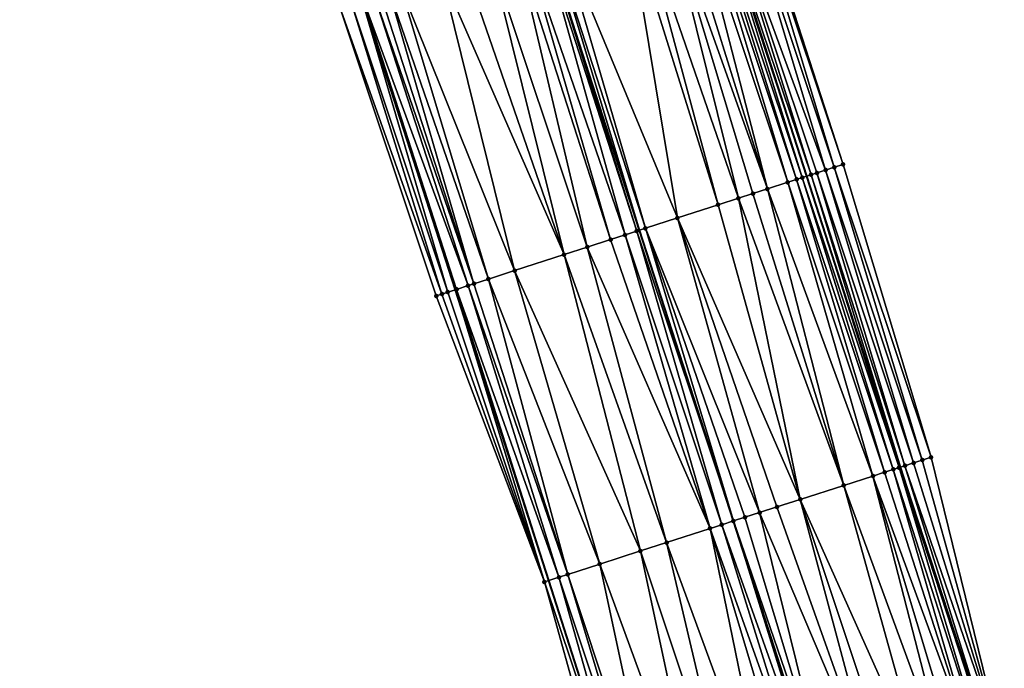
# Model space of a CAD drawing. Header units: feet. Extents: x 2004186 to 2014793, y 836912 to 864902.
# Tile 809 of 974: x 2004818 to 2004883, y 858003 to 858045. Entities that reach past the tile are written whole.
import ezdxf

# ---------------------------------------------------------------- set-up
doc = ezdxf.new("R2010")
doc.units = ezdxf.units.FT
doc.header["$LTSCALE"] = 100
doc.header["$MEASUREMENT"] = 0
for name, color, linetype, lineweight in [('EP_Travel Lane', 5, 'Continuous', 40), ('GPL_Skip Line', 2, 'Continuous', 40), ('Road Shots', 4, 'Continuous', 200), ('Road X-Section', 30, 'Continuous', 13)]:
    doc.layers.add(name, color=color, linetype=linetype, lineweight=lineweight)
doc.layers.add('I-77 SB_MM21-27-Surface-Border', color=7, linetype='Continuous')
doc.layers.add('I-77 SB_MM21-27-Surface-TIN', color=7, linetype='Continuous')

msp = doc.modelspace()

# ---------------------------------------------------------------- linework, layer by layer
at = {"layer": 'EP_Travel Lane'}
for points in [[(2004881.873520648, 857997.0684669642, 458.5691292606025), (2004875.747536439, 858016.1071297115, 458.5192208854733), (2004869.613133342, 858035.1499356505, 458.4484811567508), (2004863.477369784, 858054.1854238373, 458.3821357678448), (2004857.341625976, 858073.2208507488, 458.3037981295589), (2004851.205908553, 858092.2561958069, 458.2094438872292), (2004845.070229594, 858111.2914215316, 458.0917910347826), (2004838.93455364, 858130.3266379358, 457.9722679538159), (2004832.798871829, 858149.3618725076, 457.8563166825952), (2004826.6632275, 858168.3969907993, 457.7176259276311), (2004820.505195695, 858187.4350386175, 457.5665539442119), (2004814.337610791, 858206.459555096, 457.395103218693), (2004808.170107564, 858225.4838196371, 457.1969091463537), (2004802.002588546, 858244.5081328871, 457.0038855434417), (2004795.835165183, 858263.5321510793, 456.7795421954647), (2004789.667681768, 858282.5563545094, 456.5748603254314)], [(2004858.811787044, 857989.6379043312, 458.615256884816), (2004852.716852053, 858008.6865639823, 458.5591593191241), (2004846.597970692, 858027.7177653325, 458.4890646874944), (2004840.462217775, 858046.753220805, 458.4162963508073), (2004834.326472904, 858065.7886513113, 458.3386561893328), (2004828.190817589, 858084.823803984, 458.2066938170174), (2004822.055156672, 858103.8589740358, 458.0780883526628), (2004815.91946333, 858122.8942446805, 457.9692068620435), (2004809.783778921, 858141.9294876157, 457.8548856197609), (2004803.648109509, 858160.96468402, 457.731464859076), (2004797.499597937, 858179.9822164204, 457.5630751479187), (2004791.336236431, 858199.0082858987, 457.4093773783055), (2004785.172976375, 858218.0340422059, 457.2224387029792), (2004779.009815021, 858237.0594938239, 457.0031594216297), (2004772.846611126, 858256.0850767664, 456.7978183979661), (2004766.683431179, 858275.1105857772, 456.584631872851)]]:
    msp.add_polyline3d(points, dxfattribs=at)
at = {"layer": 'GPL_Skip Line'}
msp.add_polyline3d([(2004870.935166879, 857993.5443366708, 458.8010420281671), (2004864.801595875, 858012.5805491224, 458.746183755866), (2004858.659796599, 858031.614036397, 458.6814921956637), (2004852.513672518, 858050.6461199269, 458.6047081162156), (2004846.367547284, 858069.6782070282, 458.5286224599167), (2004840.221465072, 858088.7101609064, 458.4264794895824), (2004834.07541924, 858107.7420021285, 458.3023016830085), (2004827.929374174, 858126.7738409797, 458.1776602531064), (2004821.783314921, 858145.8057237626, 458.0616115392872), (2004815.637275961, 858164.8375437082, 457.9332722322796), (2004809.48068655, 858183.8656085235, 457.7604443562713), (2004803.317154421, 858202.8914790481, 457.5929444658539), (2004797.153690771, 858221.9171381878, 457.403007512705), (2004790.990242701, 858240.9427492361, 457.2079659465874), (2004784.826929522, 858259.9679438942, 456.9687273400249), (2004778.663469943, 858278.9935904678, 456.7774565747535)], dxfattribs=at)
at = {"layer": 'I-77 SB_MM21-27-Surface-Border', "color": 3, "linetype": 'ByBlock', "lineweight": -2}
for points in [[(2004791.031646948, 858282.9971147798, 456.4688542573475), (2004797.575672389, 858264.0946332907, 456.6484780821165), (2004804.309958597, 858245.2538027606, 456.8295379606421), (2004810.473404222, 858226.2281992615, 457.0253808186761), (2004817.207816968, 858207.3869781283, 457.1649817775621), (2004823.371310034, 858188.3612281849, 457.345280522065), (2004829.721831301, 858169.3834546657, 457.4933803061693), (2004835.677512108, 858150.2902850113, 457.6436087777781), (2004841.823599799, 858131.258314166, 457.7424332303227), (2004847.969608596, 858112.2265876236, 457.8890655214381), (2004854.115690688, 858093.1946341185, 457.9912454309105), (2004860.071450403, 858074.101220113, 458.0936927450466), (2004865.836884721, 858054.9463549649, 458.1981775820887), (2004871.983025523, 858035.9142196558, 458.2648225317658), (2004877.746383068, 858016.7509789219, 458.3539276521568), (2004882.547377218, 857997.2855358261, 458.5244382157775)], [(2004857.800223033, 857989.3119318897, 458.5795687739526), (2004852.428094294, 858008.5935127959, 458.548836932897), (2004845.337633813, 858027.3105517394, 458.4524328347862), (2004839.001214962, 858046.2810892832, 458.359136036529), (2004832.093858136, 858065.0671550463, 458.2488504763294), (2004825.757494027, 858084.0375230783, 458.1224225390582), (2004819.230837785, 858102.9463369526, 457.977844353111), (2004813.084783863, 858121.9782032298, 457.8585929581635), (2004806.93871774, 858141.0101072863, 457.7467051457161), (2004800.792676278, 858160.041934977, 457.619880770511), (2004794.831159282, 858179.1167813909, 457.4689240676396), (2004788.857836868, 858198.2044604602, 457.3195889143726), (2004783.645625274, 858217.5385342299, 457.1538074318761), (2004778.243193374, 858236.810832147, 456.9733313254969), (2004772.270011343, 858255.8980778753, 456.7779989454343), (2004765.345662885, 858274.6766446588, 456.530457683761)]]:
    msp.add_polyline3d(points, dxfattribs=at)
at = {"layer": 'I-77 SB_MM21-27-Surface-TIN', "color": 128, "linetype": 'ByBlock', "lineweight": -2}
for points in [[(2004865.075505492, 858054.7007908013, 458.253397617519), (2004863.933414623, 858054.3325127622, 458.3495683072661), (2004870.840941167, 858035.545921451, 458.3570499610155)], [(2004865.64654087, 858054.8849609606, 458.2114029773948), (2004865.075505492, 858054.7007908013, 458.253397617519), (2004871.411986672, 858035.7300602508, 458.3089211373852)], [(2004865.075505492, 858054.7007908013, 458.253397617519), (2004870.840941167, 858035.545921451, 458.3570499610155), (2004871.411986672, 858035.7300602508, 458.3089211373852)], [(2004865.836884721, 858054.9463549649, 458.1981775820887), (2004865.64654087, 858054.8849609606, 458.2114029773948), (2004871.983025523, 858035.9142196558, 458.2648225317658)], [(2004865.64654087, 858054.8849609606, 458.2114029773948), (2004871.411986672, 858035.7300602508, 458.3089211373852), (2004871.983025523, 858035.9142196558, 458.2648225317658)], [(2004862.601031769, 858053.9026801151, 458.4275515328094), (2004862.03003678, 858053.7183848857, 458.4450833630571), (2004868.36651241, 858034.7476715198, 458.503970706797)], [(2004862.981701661, 858054.0255232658, 458.411886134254), (2004862.601031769, 858053.9026801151, 458.4275515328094), (2004868.937510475, 858034.9319572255, 458.4845756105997)], [(2004862.601031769, 858053.9026801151, 458.4275515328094), (2004868.36651241, 858034.7476715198, 458.503970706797), (2004868.937510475, 858034.9319572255, 458.4845756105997)], [(2004863.362381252, 858054.1483363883, 458.3903474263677), (2004862.981701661, 858054.0255232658, 458.411886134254), (2004869.31818458, 858035.0547873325, 458.4663586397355)], [(2004862.981701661, 858054.0255232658, 458.411886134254), (2004868.937510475, 858034.9319572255, 458.4845756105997), (2004869.31818458, 858035.0547873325, 458.4663586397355)], [(2004863.362381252, 858054.1483363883, 458.3903474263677), (2004869.613133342, 858035.1499356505, 458.4484811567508), (2004863.477369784, 858054.1854238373, 458.3821357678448)], [(2004863.362381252, 858054.1483363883, 458.3903474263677), (2004869.31818458, 858035.0547873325, 458.4663586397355), (2004869.613133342, 858035.1499356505, 458.4484811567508)], [(2004863.933414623, 858054.3325127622, 458.3495683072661), (2004863.477369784, 858054.1854238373, 458.3821357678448), (2004869.889207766, 858035.2389952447, 458.4317476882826)], [(2004869.889207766, 858035.2389952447, 458.4317476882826), (2004863.477369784, 858054.1854238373, 458.3821357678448), (2004869.613133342, 858035.1499356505, 458.4484811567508)], [(2004863.933414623, 858054.3325127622, 458.3495683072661), (2004870.269896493, 858035.361780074, 458.404674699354), (2004870.840941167, 858035.545921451, 458.3570499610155)], [(2004863.933414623, 858054.3325127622, 458.3495683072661), (2004869.889207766, 858035.2389952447, 458.4317476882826), (2004870.269896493, 858035.361780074, 458.404674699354)], [(2004860.317081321, 858053.1654078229, 458.4798068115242), (2004858.60412729, 858052.6124263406, 458.513665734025), (2004865.130915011, 858033.703205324, 458.5785660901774)], [(2004861.07839118, 858053.4111867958, 458.4666018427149), (2004860.317081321, 858053.1654078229, 458.4798068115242), (2004867.034207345, 858034.31759799, 458.5348402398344)], [(2004860.317081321, 858053.1654078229, 458.4798068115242), (2004866.08255925, 858034.0104076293, 458.5578713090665), (2004867.034207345, 858034.31759799, 458.5348402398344)], [(2004860.317081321, 858053.1654078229, 458.4798068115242), (2004865.130915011, 858033.703205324, 458.5785660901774), (2004866.08255925, 858034.0104076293, 458.5578713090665)], [(2004862.03003678, 858053.7183848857, 458.4450833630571), (2004861.07839118, 858053.4111867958, 458.4666018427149), (2004867.034207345, 858034.31759799, 458.5348402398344)], [(2004862.03003678, 858053.7183848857, 458.4450833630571), (2004867.034207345, 858034.31759799, 458.5348402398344), (2004868.36651241, 858034.7476715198, 458.503970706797)], [(2004858.60412729, 858052.6124263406, 458.513665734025), (2004857.842826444, 858052.3666194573, 458.5214116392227), (2004863.798632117, 858033.2730631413, 458.5960075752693)], [(2004858.60412729, 858052.6124263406, 458.513665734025), (2004863.798632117, 858033.2730631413, 458.5960075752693), (2004865.130915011, 858033.703205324, 458.5785660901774)], [(2004857.842826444, 858052.3666194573, 458.5214116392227), (2004853.465297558, 858050.9533816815, 458.5956419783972), (2004861.13404069, 858032.4128581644, 458.6464183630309)], [(2004857.842826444, 858052.3666194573, 458.5214116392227), (2004861.13404069, 858032.4128581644, 458.6464183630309), (2004863.798632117, 858033.2730631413, 458.5960075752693)], [(2004852.323349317, 858050.5846619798, 458.6054267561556), (2004851.181424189, 858050.2158707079, 458.6012129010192), (2004857.708189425, 858031.3067193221, 458.6797388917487)], [(2004852.323349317, 858050.5846619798, 458.6054267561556), (2004858.46947274, 858031.5525804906, 458.6826101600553), (2004852.513672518, 858050.6461199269, 458.6047081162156)], [(2004852.323349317, 858050.5846619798, 458.6054267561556), (2004857.708189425, 858031.3067193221, 458.6797388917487), (2004858.46947274, 858031.5525804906, 458.6826101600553)], [(2004852.89431892, 858050.7690358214, 458.6032708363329), (2004852.513672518, 858050.6461199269, 458.6047081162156), (2004858.659796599, 858031.614036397, 458.6814921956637)], [(2004858.46947274, 858031.5525804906, 458.6826101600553), (2004858.659796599, 858031.614036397, 458.6814921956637), (2004852.513672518, 858050.6461199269, 458.6047081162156)], [(2004853.465297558, 858050.9533816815, 458.5956419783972), (2004852.89431892, 858050.7690358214, 458.6032708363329), (2004859.040444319, 858031.7369482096, 458.6792562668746)], [(2004852.89431892, 858050.7690358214, 458.6032708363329), (2004858.659796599, 858031.614036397, 458.6814921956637), (2004859.040444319, 858031.7369482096, 458.6792562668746)], [(2004853.465297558, 858050.9533816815, 458.5956419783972), (2004859.040444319, 858031.7369482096, 458.6792562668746), (2004861.13404069, 858032.4128581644, 458.6464183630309)], [(2004850.610472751, 858050.0314406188, 458.5923671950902), (2004848.897610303, 858049.478175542, 458.5707572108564), (2004855.234063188, 858030.5075326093, 458.6434321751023)], [(2004851.181424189, 858050.2158707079, 458.6012129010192), (2004850.610472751, 858050.0314406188, 458.5923671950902), (2004856.75659694, 858030.9993567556, 458.6690878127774)], [(2004850.610472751, 858050.0314406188, 458.5923671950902), (2004855.234063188, 858030.5075326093, 458.6434321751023), (2004856.75659694, 858030.9993567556, 458.6690878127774)], [(2004851.181424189, 858050.2158707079, 458.6012129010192), (2004856.75659694, 858030.9993567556, 458.6690878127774), (2004857.708189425, 858031.3067193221, 458.6797388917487)], [(2004848.897610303, 858049.478175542, 458.5707572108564), (2004847.184750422, 858048.924902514, 458.5475920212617), (2004853.711524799, 858030.0157228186, 458.6205843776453)], [(2004848.897610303, 858049.478175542, 458.5707572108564), (2004853.711524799, 858030.0157228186, 458.6205843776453), (2004855.234063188, 858030.5075326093, 458.6434321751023)], [(2004847.184750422, 858048.924902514, 458.5475920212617), (2004845.66221464, 858048.4330846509, 458.5231640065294), (2004853.711524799, 858030.0157228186, 458.6205843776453)], [(2004845.66221464, 858048.4330846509, 458.5231640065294), (2004842.997786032, 858047.5723754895, 458.4749577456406), (2004850.476147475, 858028.970575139, 458.5618865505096)], [(2004845.66221464, 858048.4330846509, 458.5231640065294), (2004850.476147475, 858028.970575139, 458.5618865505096), (2004853.711524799, 858030.0157228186, 458.6205843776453)], [(2004842.997786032, 858047.5723754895, 458.4749577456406), (2004842.236511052, 858047.3264885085, 458.4670371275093), (2004848.763301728, 858028.4172583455, 458.5301626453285)], [(2004842.997786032, 858047.5723754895, 458.4749577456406), (2004848.763301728, 858028.4172583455, 458.5301626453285), (2004850.476147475, 858028.970575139, 458.5618865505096)], [(2004839.762443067, 858046.5271214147, 458.3954470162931), (2004846.098877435, 858027.55653582, 458.4793447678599), (2004840.462217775, 858046.753220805, 458.4162963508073)], [(2004840.523693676, 858046.7730838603, 458.4181279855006), (2004840.462217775, 858046.753220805, 458.4162963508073), (2004846.669825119, 858027.7409775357, 458.4904640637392)], [(2004846.098877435, 858027.55653582, 458.4793447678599), (2004846.597970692, 858027.7177653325, 458.4890646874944), (2004840.462217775, 858046.753220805, 458.4162963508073)], [(2004846.669825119, 858027.7409775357, 458.4904640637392), (2004840.462217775, 858046.753220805, 458.4162963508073), (2004846.597970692, 858027.7177653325, 458.4890646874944)], [(2004841.284932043, 858047.0190842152, 458.4482237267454), (2004840.523693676, 858046.7730838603, 458.4181279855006), (2004847.431075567, 858027.9869404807, 458.5132420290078)], [(2004840.523693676, 858046.7730838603, 458.4181279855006), (2004846.669825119, 858027.7409775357, 458.4904640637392), (2004847.431075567, 858027.9869404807, 458.5132420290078)], [(2004841.6655592, 858047.1420597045, 458.4584427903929), (2004841.284932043, 858047.0190842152, 458.4482237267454), (2004847.811707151, 858028.1099022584, 458.5207788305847)], [(2004841.284932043, 858047.0190842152, 458.4482237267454), (2004847.431075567, 858027.9869404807, 458.5132420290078), (2004847.811707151, 858028.1099022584, 458.5207788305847)], [(2004842.236511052, 858047.3264885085, 458.4670371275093), (2004841.6655592, 858047.1420597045, 458.4584427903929), (2004847.811707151, 858028.1099022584, 458.5207788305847)], [(2004842.236511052, 858047.3264885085, 458.4670371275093), (2004847.811707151, 858028.1099022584, 458.5207788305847), (2004848.763301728, 858028.4172583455, 458.5301626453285)], [(2004839.762443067, 858046.5271214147, 458.3954470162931), (2004839.001214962, 858046.2810892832, 458.359136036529), (2004845.718251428, 858027.4335567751, 458.4684305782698)], [(2004839.001214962, 858046.2810892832, 458.359136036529), (2004845.337633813, 858027.3105517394, 458.4524328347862), (2004845.718251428, 858027.4335567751, 458.4684305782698)], [(2004839.762443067, 858046.5271214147, 458.3954470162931), (2004845.718251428, 858027.4335567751, 458.4684305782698), (2004846.098877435, 858027.55653582, 458.4793447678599)], [(2004871.411986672, 858035.7300602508, 458.3089211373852), (2004870.840941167, 858035.545921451, 458.3570499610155), (2004877.175279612, 858016.5670201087, 458.4007437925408)], [(2004871.983025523, 858035.9142196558, 458.2648225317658), (2004871.411986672, 858035.7300602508, 458.3089211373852), (2004877.746383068, 858016.7509789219, 458.3539276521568)], [(2004871.411986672, 858035.7300602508, 458.3089211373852), (2004877.175279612, 858016.5670201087, 458.4007437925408), (2004877.746383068, 858016.7509789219, 458.3539276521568)], [(2004869.31818458, 858035.0547873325, 458.4663586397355), (2004875.65233708, 858016.0764632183, 458.5255335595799), (2004869.613133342, 858035.1499356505, 458.4484811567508)], [(2004869.889207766, 858035.2389952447, 458.4317476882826), (2004869.613133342, 858035.1499356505, 458.4484811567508), (2004875.747536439, 858016.1071297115, 458.5192208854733)], [(2004875.65233708, 858016.0764632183, 458.5255335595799), (2004875.747536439, 858016.1071297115, 458.5192208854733), (2004869.613133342, 858035.1499356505, 458.4484811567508)], [(2004870.269896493, 858035.361780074, 458.404674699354), (2004869.889207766, 858035.2389952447, 458.4317476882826), (2004876.033070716, 858016.1991086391, 458.5002870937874)], [(2004869.889207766, 858035.2389952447, 458.4317476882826), (2004875.747536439, 858016.1071297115, 458.5192208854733), (2004876.033070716, 858016.1991086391, 458.5002870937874)], [(2004870.840941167, 858035.545921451, 458.3570499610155), (2004870.269896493, 858035.361780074, 458.404674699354), (2004876.604174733, 858016.3830657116, 458.4517997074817)], [(2004870.269896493, 858035.361780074, 458.404674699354), (2004876.033070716, 858016.1991086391, 458.5002870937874), (2004876.604174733, 858016.3830657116, 458.4517997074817)], [(2004870.840941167, 858035.545921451, 458.3570499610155), (2004876.604174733, 858016.3830657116, 458.4517997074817), (2004877.175279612, 858016.5670201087, 458.4007437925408)], [(2004868.36651241, 858034.7476715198, 458.503970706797), (2004867.034207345, 858034.31759799, 458.5348402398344), (2004873.939053, 858015.5245051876, 458.5876453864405)], [(2004868.937510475, 858034.9319572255, 458.4845756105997), (2004868.36651241, 858034.7476715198, 458.503970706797), (2004874.700510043, 858015.7698277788, 458.5676353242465)], [(2004868.36651241, 858034.7476715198, 458.503970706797), (2004873.939053, 858015.5245051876, 458.5876453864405), (2004874.700510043, 858015.7698277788, 458.5676353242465)], [(2004869.31818458, 858035.0547873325, 458.4663586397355), (2004868.937510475, 858034.9319572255, 458.4845756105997), (2004875.271605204, 858015.953812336, 458.5455363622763)], [(2004868.937510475, 858034.9319572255, 458.4845756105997), (2004874.700510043, 858015.7698277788, 458.5676353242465), (2004875.271605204, 858015.953812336, 458.5455363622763)], [(2004869.31818458, 858035.0547873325, 458.4663586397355), (2004875.271605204, 858015.953812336, 458.5455363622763), (2004875.65233708, 858016.0764632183, 458.5255335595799)], [(2004866.08255925, 858034.0104076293, 458.5578713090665), (2004865.130915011, 858033.703205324, 458.5785660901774), (2004872.035416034, 858014.9111812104, 458.6208689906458)], [(2004867.034207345, 858034.31759799, 458.5348402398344), (2004866.08255925, 858034.0104076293, 458.5578713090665), (2004872.035416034, 858014.9111812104, 458.6208689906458)], [(2004867.034207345, 858034.31759799, 458.5348402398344), (2004872.035416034, 858014.9111812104, 458.6208689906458), (2004873.939053, 858015.5245051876, 458.5876453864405)], [(2004863.798632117, 858033.2730631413, 458.5960075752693), (2004861.13404069, 858032.4128581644, 458.6464183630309), (2004869.1799592, 858013.991199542, 458.674830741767)], [(2004865.130915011, 858033.703205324, 458.5785660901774), (2004863.798632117, 858033.2730631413, 458.5960075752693), (2004869.1799592, 858013.991199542, 458.674830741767)], [(2004865.130915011, 858033.703205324, 458.5785660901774), (2004869.1799592, 858013.991199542, 458.674830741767), (2004872.035416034, 858014.9111812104, 458.6208689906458)], [(2004861.13404069, 858032.4128581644, 458.6464183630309), (2004859.040444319, 858031.7369482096, 458.6792562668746), (2004866.514867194, 858013.1325467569, 458.7220959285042)], [(2004861.13404069, 858032.4128581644, 458.6464183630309), (2004867.657050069, 858013.5005389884, 458.7000926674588), (2004869.1799592, 858013.991199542, 458.674830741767)], [(2004861.13404069, 858032.4128581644, 458.6464183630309), (2004866.514867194, 858013.1325467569, 458.7220959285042), (2004867.657050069, 858013.5005389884, 458.7000926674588)], [(2004857.708189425, 858031.3067193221, 458.6797388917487), (2004856.75659694, 858030.9993567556, 458.6690878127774), (2004863.278696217, 858012.0898591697, 458.7432192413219)], [(2004858.46947274, 858031.5525804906, 458.6826101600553), (2004857.708189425, 858031.3067193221, 458.6797388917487), (2004864.040144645, 858012.3352084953, 458.7488773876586)], [(2004857.708189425, 858031.3067193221, 458.6797388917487), (2004863.278696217, 858012.0898591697, 458.7432192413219), (2004864.040144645, 858012.3352084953, 458.7488773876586)], [(2004858.46947274, 858031.5525804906, 458.6826101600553), (2004864.801595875, 858012.5805491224, 458.746183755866), (2004858.659796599, 858031.614036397, 458.6814921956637)], [(2004858.46947274, 858031.5525804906, 458.6826101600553), (2004864.040144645, 858012.3352084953, 458.7488773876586), (2004864.801595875, 858012.5805491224, 458.746183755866)], [(2004859.040444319, 858031.7369482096, 458.6792562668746), (2004858.659796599, 858031.614036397, 458.6814921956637), (2004864.801595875, 858012.5805491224, 458.746183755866)], [(2004859.040444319, 858031.7369482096, 458.6792562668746), (2004864.801595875, 858012.5805491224, 458.746183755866), (2004865.563048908, 858012.8258841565, 458.7381202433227)], [(2004859.040444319, 858031.7369482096, 458.6792562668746), (2004865.563048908, 858012.8258841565, 458.7381202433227), (2004866.514867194, 858013.1325467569, 458.7220959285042)], [(2004856.75659694, 858030.9993567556, 458.6690878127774), (2004855.234063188, 858030.5075326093, 458.6434321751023), (2004863.278696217, 858012.0898591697, 458.7432192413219)], [(2004853.711524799, 858030.0157228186, 458.6205843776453), (2004850.476147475, 858028.970575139, 458.5618865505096), (2004858.710017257, 858010.6177271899, 458.6746831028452)], [(2004855.234063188, 858030.5075326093, 458.6434321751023), (2004853.711524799, 858030.0157228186, 458.6205843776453), (2004860.4232712, 858011.1697787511, 458.7023704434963)], [(2004853.711524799, 858030.0157228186, 458.6205843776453), (2004858.710017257, 858010.6177271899, 458.6746831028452), (2004860.4232712, 858011.1697787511, 458.7023704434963)], [(2004855.234063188, 858030.5075326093, 458.6434321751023), (2004860.4232712, 858011.1697787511, 458.7023704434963), (2004863.278696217, 858012.0898591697, 458.7432192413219)], [(2004850.476147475, 858028.970575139, 458.5618865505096), (2004848.763301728, 858028.4172583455, 458.5301626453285), (2004856.044956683, 858009.7589768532, 458.6282882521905)], [(2004850.476147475, 858028.970575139, 458.5618865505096), (2004856.044956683, 858009.7589768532, 458.6282882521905), (2004858.710017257, 858010.6177271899, 458.6746831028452)], [(2004847.431075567, 858027.9869404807, 458.5132420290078), (2004846.669825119, 858027.7409775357, 458.4904640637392), (2004853.379895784, 858008.900227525, 458.5828615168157)], [(2004847.811707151, 858028.1099022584, 458.5207788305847), (2004847.431075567, 858027.9869404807, 458.5132420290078), (2004853.950978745, 858009.0842499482, 458.5971179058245)], [(2004847.431075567, 858027.9869404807, 458.5132420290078), (2004853.379895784, 858008.900227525, 458.5828615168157), (2004853.950978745, 858009.0842499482, 458.5971179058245)], [(2004848.763301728, 858028.4172583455, 458.5301626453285), (2004847.811707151, 858028.1099022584, 458.5207788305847), (2004853.950978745, 858009.0842499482, 458.5971179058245)], [(2004848.763301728, 858028.4172583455, 458.5301626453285), (2004853.950978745, 858009.0842499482, 458.5971179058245), (2004856.044956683, 858009.7589768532, 458.6282882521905)], [(2004845.718251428, 858027.4335567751, 458.4684305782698), (2004845.337633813, 858027.3105517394, 458.4524328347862), (2004852.428094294, 858008.5935127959, 458.548836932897)], [(2004846.098877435, 858027.55653582, 458.4793447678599), (2004845.718251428, 858027.4335567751, 458.4684305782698), (2004852.428094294, 858008.5935127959, 458.548836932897)], [(2004846.098877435, 858027.55653582, 458.4793447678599), (2004852.428094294, 858008.5935127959, 458.548836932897), (2004846.597970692, 858027.7177653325, 458.4890646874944)], [(2004846.669825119, 858027.7409775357, 458.4904640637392), (2004846.597970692, 858027.7177653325, 458.4890646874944), (2004852.716852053, 858008.6865639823, 458.5591593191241)], [(2004852.428094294, 858008.5935127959, 458.548836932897), (2004852.716852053, 858008.6865639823, 458.5591593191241), (2004846.597970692, 858027.7177653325, 458.4890646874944)], [(2004846.669825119, 858027.7409775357, 458.4904640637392), (2004852.716852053, 858008.6865639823, 458.5591593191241), (2004853.379895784, 858008.900227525, 458.5828615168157)], [(2004876.604174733, 858016.3830657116, 458.4517997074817), (2004876.033070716, 858016.1991086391, 458.5002870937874), (2004882.547377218, 857997.2855358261, 458.5244382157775)], [(2004877.175279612, 858016.5670201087, 458.4007437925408), (2004876.604174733, 858016.3830657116, 458.4517997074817), (2004882.547377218, 857997.2855358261, 458.5244382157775)], [(2004877.746383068, 858016.7509789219, 458.3539276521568), (2004877.175279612, 858016.5670201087, 458.4007437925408), (2004882.547377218, 857997.2855358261, 458.5244382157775)], [(2004874.700510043, 858015.7698277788, 458.5676353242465), (2004873.939053, 858015.5245051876, 458.5876453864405), (2004880.834082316, 857996.7336113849, 458.6187861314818)], [(2004875.271605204, 858015.953812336, 458.5455363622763), (2004874.700510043, 858015.7698277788, 458.5676353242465), (2004880.834082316, 857996.7336113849, 458.6187861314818)], [(2004875.65233708, 858016.0764632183, 458.5255335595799), (2004875.271605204, 858015.953812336, 458.5455363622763), (2004881.405177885, 857996.9175946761, 458.5954761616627)], [(2004875.271605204, 858015.953812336, 458.5455363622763), (2004880.834082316, 857996.7336113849, 458.6187861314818), (2004881.405177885, 857996.9175946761, 458.5954761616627)], [(2004875.65233708, 858016.0764632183, 458.5255335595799), (2004881.873520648, 857997.0684669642, 458.5691292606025), (2004875.747536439, 858016.1071297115, 458.5192208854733)], [(2004875.65233708, 858016.0764632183, 458.5255335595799), (2004881.405177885, 857996.9175946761, 458.5954761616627), (2004881.873520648, 857997.0684669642, 458.5691292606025)], [(2004876.033070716, 858016.1991086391, 458.5002870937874), (2004875.747536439, 858016.1071297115, 458.5192208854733), (2004881.976276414, 857997.1015687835, 458.5633486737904)], [(2004881.976276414, 857997.1015687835, 458.5633486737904), (2004875.747536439, 858016.1071297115, 458.5192208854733), (2004881.873520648, 857997.0684669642, 458.5691292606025)], [(2004876.033070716, 858016.1991086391, 458.5002870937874), (2004881.976276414, 857997.1015687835, 458.5633486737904), (2004882.547377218, 857997.2855358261, 458.5244382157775)], [(2004873.939053, 858015.5245051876, 458.5876453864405), (2004872.035416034, 858014.9111812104, 458.6208689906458), (2004878.930440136, 857996.1203035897, 458.6675315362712)], [(2004873.939053, 858015.5245051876, 458.5876453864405), (2004879.691895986, 857996.3656298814, 458.6510803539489), (2004880.834082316, 857996.7336113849, 458.6187861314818)], [(2004873.939053, 858015.5245051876, 458.5876453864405), (2004878.930440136, 857996.1203035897, 458.6675315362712), (2004879.691895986, 857996.3656298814, 458.6510803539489)], [(2004872.035416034, 858014.9111812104, 458.6208689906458), (2004869.1799592, 858013.991199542, 458.674830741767), (2004877.407532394, 857995.6296387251, 458.688642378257)], [(2004872.035416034, 858014.9111812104, 458.6208689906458), (2004877.407532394, 857995.6296387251, 458.688642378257), (2004878.930440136, 857996.1203035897, 458.6675315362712)], [(2004869.1799592, 858013.991199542, 458.674830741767), (2004867.657050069, 858013.5005389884, 458.7000926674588), (2004874.361712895, 857994.648321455, 458.7428265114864)], [(2004869.1799592, 858013.991199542, 458.674830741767), (2004875.503894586, 857995.0163173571, 458.7243565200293), (2004877.407532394, 857995.6296387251, 458.688642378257)], [(2004869.1799592, 858013.991199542, 458.674830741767), (2004874.361712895, 857994.648321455, 458.7428265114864), (2004875.503894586, 857995.0163173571, 458.7243565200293)], [(2004867.657050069, 858013.5005389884, 458.7000926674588), (2004866.514867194, 858013.1325467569, 458.7220959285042), (2004874.361712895, 857994.648321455, 458.7428265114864)], [(2004864.040144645, 858012.3352084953, 458.7488773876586), (2004870.744803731, 857993.4830025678, 458.8027259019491), (2004864.801595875, 858012.5805491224, 458.746183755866)], [(2004865.563048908, 858012.8258841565, 458.7381202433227), (2004864.801595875, 858012.5805491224, 458.746183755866), (2004871.315893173, 857993.6670048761, 458.7976742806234)], [(2004870.744803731, 857993.4830025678, 458.8027259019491), (2004870.935166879, 857993.5443366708, 458.8010420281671), (2004864.801595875, 858012.5805491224, 458.746183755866)], [(2004871.315893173, 857993.6670048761, 458.7976742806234), (2004864.801595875, 858012.5805491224, 458.746183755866), (2004870.935166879, 857993.5443366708, 458.8010420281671)], [(2004866.514867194, 858013.1325467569, 458.7220959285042), (2004865.563048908, 858012.8258841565, 458.7381202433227), (2004871.315893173, 857993.6670048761, 458.7976742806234)], [(2004866.514867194, 858013.1325467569, 458.7220959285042), (2004871.315893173, 857993.6670048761, 458.7976742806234), (2004874.361712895, 857994.648321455, 458.7428265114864)], [(2004863.278696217, 858012.0898591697, 458.7432192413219), (2004860.4232712, 858011.1697787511, 458.7023704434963), (2004867.318289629, 857992.3789187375, 458.7658467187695)], [(2004864.040144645, 858012.3352084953, 458.7488773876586), (2004863.278696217, 858012.0898591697, 458.7432192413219), (2004869.983353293, 857993.2376594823, 458.803053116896)], [(2004863.278696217, 858012.0898591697, 458.7432192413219), (2004869.031543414, 857992.9309707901, 458.7940190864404), (2004869.983353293, 857993.2376594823, 458.803053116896)], [(2004863.278696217, 858012.0898591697, 458.7432192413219), (2004867.318289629, 857992.3789187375, 458.7658467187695), (2004869.031543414, 857992.9309707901, 458.7940190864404)], [(2004864.040144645, 858012.3352084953, 458.7488773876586), (2004869.983353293, 857993.2376594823, 458.803053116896), (2004870.744803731, 857993.4830025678, 458.8027259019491)], [(2004858.710017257, 858010.6177271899, 458.6746831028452), (2004856.044956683, 858009.7589768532, 458.6282882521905), (2004862.939971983, 857990.9681265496, 458.7010526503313)], [(2004860.4232712, 858011.1697787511, 458.7023704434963), (2004858.710017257, 858010.6177271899, 458.6746831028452), (2004865.033948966, 857991.642856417, 458.7350835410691)], [(2004858.710017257, 858010.6177271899, 458.6746831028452), (2004862.939971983, 857990.9681265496, 458.7010526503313), (2004865.033948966, 857991.642856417, 458.7350835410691)], [(2004860.4232712, 858011.1697787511, 458.7023704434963), (2004865.033948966, 857991.642856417, 458.7350835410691), (2004867.318289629, 857992.3789187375, 458.7658467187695)], [(2004856.044956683, 858009.7589768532, 458.6282882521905), (2004853.950978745, 858009.0842499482, 458.5971179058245), (2004860.27490945, 857990.1093822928, 458.6604743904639)], [(2004856.044956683, 858009.7589768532, 458.6282882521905), (2004860.27490945, 857990.1093822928, 458.6604743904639), (2004862.939971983, 857990.9681265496, 458.7010526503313)], [(2004852.428094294, 858008.5935127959, 458.548836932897), (2004858.811787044, 857989.6379043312, 458.615256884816), (2004852.716852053, 858008.6865639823, 458.5591593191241)], [(2004853.379895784, 858008.900227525, 458.5828615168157), (2004852.716852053, 858008.6865639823, 458.5591593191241), (2004858.811787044, 857989.6379043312, 458.615256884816)], [(2004853.950978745, 858009.0842499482, 458.5971179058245), (2004853.379895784, 858008.900227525, 458.5828615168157), (2004859.703826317, 857989.9253604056, 458.6467281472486)], [(2004853.379895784, 858008.900227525, 458.5828615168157), (2004858.811787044, 857989.6379043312, 458.615256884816), (2004859.703826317, 857989.9253604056, 458.6467281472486)], [(2004853.950978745, 858009.0842499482, 458.5971179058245), (2004859.703826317, 857989.9253604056, 458.6467281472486), (2004860.27490945, 857990.1093822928, 458.6604743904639)], [(2004852.428094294, 858008.5935127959, 458.548836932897), (2004857.800223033, 857989.3119318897, 458.5795687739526), (2004858.811787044, 857989.6379043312, 458.615256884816)]]:
    msp.add_3dface(points, dxfattribs=at)
at = {"layer": 'Road Shots', "lineweight": 100}
for p in [(2004871.411986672, 858035.7300602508, 458.3089211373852), (2004871.983025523, 858035.9142196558, 458.2648225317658), (2004869.889207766, 858035.2389952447, 458.4317476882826), (2004870.269896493, 858035.361780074, 458.404674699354), (2004870.840941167, 858035.545921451, 458.3570499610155), (2004868.36651241, 858034.7476715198, 458.503970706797), (2004868.937510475, 858034.9319572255, 458.4845756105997), (2004869.31818458, 858035.0547873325, 458.4663586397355), (2004866.08255925, 858034.0104076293, 458.5578713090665), (2004867.034207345, 858034.31759799, 458.5348402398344), (2004863.798632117, 858033.2730631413, 458.5960075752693), (2004865.130915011, 858033.703205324, 458.5785660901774), (2004861.13404069, 858032.4128581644, 458.6464183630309), (2004857.708189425, 858031.3067193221, 458.6797388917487), (2004858.46947274, 858031.5525804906, 458.6826101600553), (2004859.040444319, 858031.7369482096, 458.6792562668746), (2004856.75659694, 858030.9993567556, 458.6690878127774), (2004853.711524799, 858030.0157228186, 458.6205843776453), (2004855.234063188, 858030.5075326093, 458.6434321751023), (2004850.476147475, 858028.970575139, 458.5618865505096), (2004847.431075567, 858027.9869404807, 458.5132420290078), (2004847.811707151, 858028.1099022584, 458.5207788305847), (2004848.763301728, 858028.4172583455, 458.5301626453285), (2004845.718251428, 858027.4335567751, 458.4684305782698), (2004846.098877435, 858027.55653582, 458.4793447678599), (2004846.669825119, 858027.7409775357, 458.4904640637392), (2004845.337633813, 858027.3105517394, 458.4524328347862), (2004876.604174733, 858016.3830657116, 458.4517997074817), (2004877.175279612, 858016.5670201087, 458.4007437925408), (2004877.746383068, 858016.7509789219, 458.3539276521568), (2004874.700510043, 858015.7698277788, 458.5676353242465), (2004875.271605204, 858015.953812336, 458.5455363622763), (2004875.65233708, 858016.0764632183, 458.5255335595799), (2004876.033070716, 858016.1991086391, 458.5002870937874), (2004873.939053, 858015.5245051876, 458.5876453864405), (2004872.035416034, 858014.9111812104, 458.6208689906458), (2004869.1799592, 858013.991199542, 458.674830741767), (2004867.657050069, 858013.5005389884, 458.7000926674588), (2004864.801595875, 858012.5805491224, 458.7461837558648), (2004865.563048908, 858012.8258841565, 458.7381202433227), (2004866.514867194, 858013.1325467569, 458.7220959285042), (2004863.278696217, 858012.0898591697, 458.7432192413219), (2004864.040144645, 858012.3352084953, 458.7488773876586), (2004858.710017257, 858010.6177271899, 458.6746831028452), (2004860.4232712, 858011.1697787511, 458.7023704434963), (2004856.044956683, 858009.7589768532, 458.6282882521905), (2004853.379895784, 858008.900227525, 458.5828615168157), (2004853.950978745, 858009.0842499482, 458.5971179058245), (2004852.428094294, 858008.5935127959, 458.548836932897)]:
    msp.add_point(p, dxfattribs=at)
at = {"layer": 'Road X-Section', "extrusion": (0.3073036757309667, -0.9515963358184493, 0.005372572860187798), "elevation": -200396.8401571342, "flags": 128}
msp.add_lwpolyline([(2171509.763625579, 1535.121212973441), (2171510.163625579, 1535.137210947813), (2171510.56362558, 1535.148125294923), (2171511.163625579, 1535.159244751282), (2171511.963625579, 1535.182023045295), (2171512.36362558, 1535.189559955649), (2171513.36362558, 1535.198943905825), (2171515.163625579, 1535.230668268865), (2171518.56362558, 1535.289366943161), (2171520.16362558, 1535.31221507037), (2171521.763625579, 1535.337871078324), (2171522.763625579, 1535.348522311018), (2171523.56362558, 1535.351393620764), (2171524.163625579, 1535.348039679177), (2171526.36362558, 1535.315201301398), (2171529.163625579, 1535.264789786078), (2171530.563625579, 1535.247348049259), (2171531.56362558, 1535.22665296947), (2171532.563625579, 1535.20362156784), (2171533.963625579, 1535.172751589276), (2171534.563625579, 1535.153356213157), (2171534.96362558, 1535.135138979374), (2171535.56362558, 1535.100527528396), (2171535.963625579, 1535.073454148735), (2171536.56362558, 1535.025828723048), (2171537.163625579, 1534.977699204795), (2171537.763625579, 1534.933599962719)], dxfattribs=at)
at = {"layer": 'Road X-Section', "extrusion": (0.3066791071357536, -0.9518123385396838, 0.001094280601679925), "elevation": -201816.311510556, "flags": 128}
msp.add_lwpolyline([(2171377.887443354, 679.3929184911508), (2171378.887443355, 679.4269430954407), (2171379.487443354, 679.4411994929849), (2171381.687443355, 679.4723698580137), (2171384.487443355, 679.5187647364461), (2171386.287443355, 679.5464520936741), (2171389.287443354, 679.5873009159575), (2171390.087443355, 679.5929590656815), (2171390.887443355, 679.5902654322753), (2171391.687443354, 679.5822019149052), (2171392.687443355, 679.5661775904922), (2171393.887443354, 679.5441743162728), (2171395.487443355, 679.5189123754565), (2171398.487443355, 679.4649505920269), (2171400.487443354, 679.4317269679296), (2171401.287443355, 679.4117168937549), (2171401.887443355, 679.3896179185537), (2171402.287443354, 679.369615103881), (2171402.687443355, 679.344368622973), (2171403.287443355, 679.2958812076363), (2171403.887443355, 679.244825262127), (2171404.487443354, 679.1980090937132)], dxfattribs=at)

doc.saveas('drawing.dxf')
